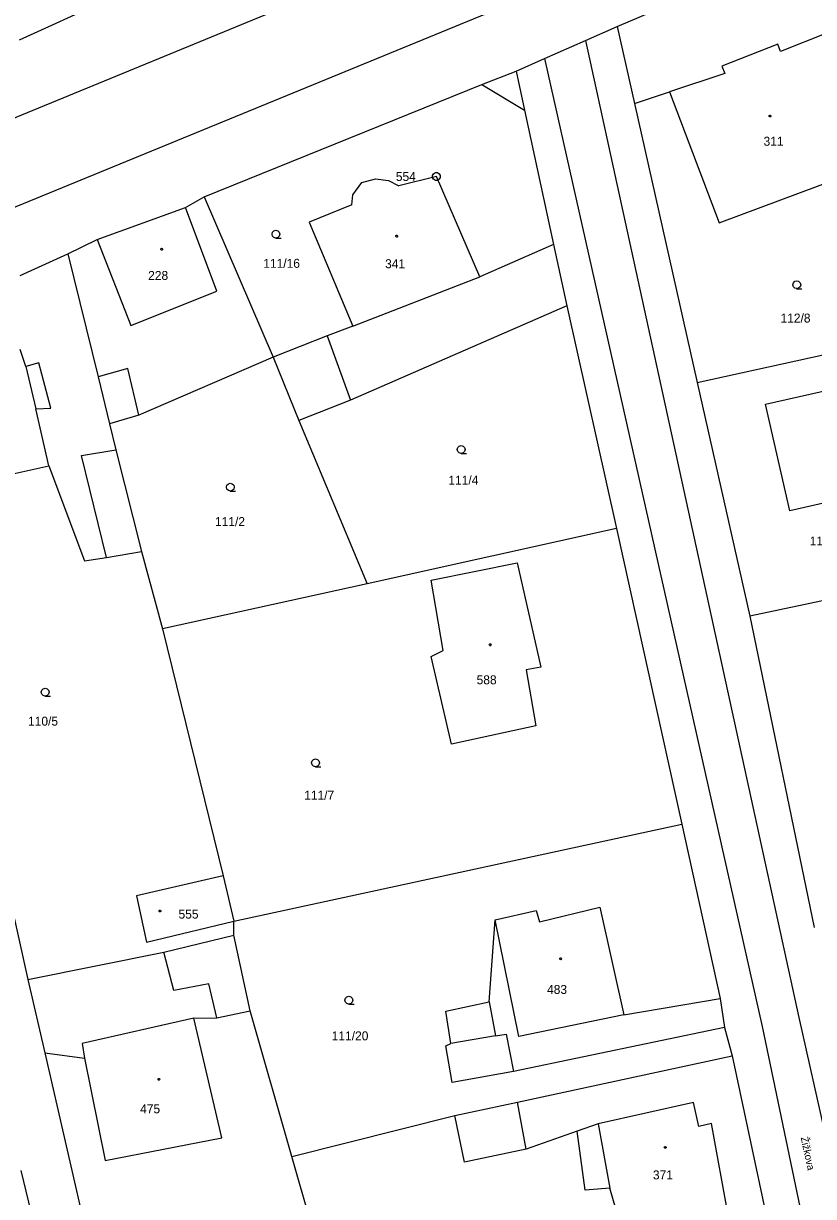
# Model space of a CAD drawing. Extents: x -757994 to -755874, y -1047691 to -1046119.
# Drawn here: x -756531.6 to -756456.6, y -1046918.4 to -1046807.2 of the extents above; entities that cross this region are included whole.
import ezdxf

# ---------------------------------------------------------------- set-up
doc = ezdxf.new("R2010")
doc.units = 0
doc.layers.add('katastrální mapa', color=7, linetype='Continuous')

msp = doc.modelspace()

# ---------------------------------------------------------------- linework, layer by layer
at = {"layer": 'katastrální mapa'}
for p, q in [((-756612.98, -1046849.23), (-756440.95, -1046778.5)), ((-756475.24, -1046807.45), (-756449.31, -1046796.37)), ((-756546.19, -1046830.24), (-756476.55, -1046801.65)), ((-756523.9, -1046805.07), (-756531.97, -1046808.74)), ((-756478.25, -1046808.78), (-756475.24, -1046807.45)), ((-756475.24, -1046807.45), (-756473.6, -1046814.74)), ((-756455.29, -1046808.05), (-756459.75, -1046809.82)), ((-756482.14, -1046810.49), (-756478.25, -1046808.78)), ((-756478.25, -1046808.78), (-756458.02, -1046901.39)), ((-756460.03, -1046809.12), (-756465.33, -1046811.22)), ((-756459.75, -1046809.82), (-756460.03, -1046809.12)), ((-756484.84, -1046811.68), (-756482.14, -1046810.49)), ((-756482.14, -1046810.49), (-756461.51, -1046902.26)), ((-756488.09, -1046812.94), (-756484.84, -1046811.68)), ((-756484.84, -1046811.68), (-756484.03, -1046815.4)), ((-756465.05, -1046811.92), (-756470.3, -1046813.65)), ((-756465.33, -1046811.22), (-756465.05, -1046811.92)), ((-756514.43, -1046823.61), (-756488.09, -1046812.94)), ((-756488.09, -1046812.94), (-756484.03, -1046815.4)), ((-756473.6, -1046814.74), (-756470.3, -1046813.65)), ((-756470.3, -1046813.65), (-756465.58, -1046826.08)), ((-756473.6, -1046814.74), (-756467.66, -1046841.2)), ((-756484.03, -1046815.4), (-756481.29, -1046828.11)), ((-756465.58, -1046826.08), (-756450.69, -1046820.51)), ((-756499.47, -1046822.25), (-756498.18, -1046821.89)), ((-756498.18, -1046821.89), (-756496.94, -1046822.05)), ((-756492.39, -1046821.67), (-756495.97, -1046822.55)), ((-756492.42, -1046821.67), (-756492.36, -1046821.67)), ((-756488.29, -1046831.2), (-756492.39, -1046821.67)), ((-756500.31, -1046823.4), (-756499.47, -1046822.25)), ((-756496.94, -1046822.05), (-756495.97, -1046822.55)), ((-756516.2, -1046824.6), (-756514.43, -1046823.61)), ((-756514.43, -1046823.61), (-756507.88, -1046838.79)), ((-756500.41, -1046824.36), (-756500.31, -1046823.4)), ((-756524.58, -1046827.66), (-756516.2, -1046824.6)), ((-756513.22, -1046832.53), (-756516.2, -1046824.6)), ((-756500.41, -1046824.36), (-756504.47, -1046825.99)), ((-756504.47, -1046825.99), (-756500.32, -1046835.86)), ((-756527.35, -1046829.01), (-756524.58, -1046827.66)), ((-756524.58, -1046827.66), (-756521.36, -1046835.8)), ((-756481.29, -1046828.11), (-756488.29, -1046831.2)), ((-756481.29, -1046828.11), (-756480.01, -1046833.92)), ((-756531.88, -1046831.06), (-756527.35, -1046829.01)), ((-756527.35, -1046829.01), (-756524.46, -1046840.65)), ((-756500.32, -1046835.86), (-756488.29, -1046831.2)), ((-756521.36, -1046835.8), (-756513.22, -1046832.53)), ((-756480.01, -1046833.92), (-756500.55, -1046842.89)), ((-756480.01, -1046833.92), (-756475.31, -1046855.04)), ((-756500.32, -1046835.86), (-756502.75, -1046836.79)), ((-756467.66, -1046841.2), (-756443.22, -1046835.85)), ((-756502.75, -1046836.79), (-756507.88, -1046838.79)), ((-756502.75, -1046836.79), (-756500.55, -1046842.89)), ((-756531.33, -1046839.67), (-756531.88, -1046838.07)), ((-756530.11, -1046839.34), (-756531.33, -1046839.67)), ((-756531.33, -1046839.67), (-756530.38, -1046843.69)), ((-756528.97, -1046843.62), (-756530.11, -1046839.34)), ((-756507.88, -1046838.79), (-756520.6, -1046844.3)), ((-756507.88, -1046838.79), (-756505.44, -1046844.8)), ((-756521.65, -1046839.87), (-756524.46, -1046840.65)), ((-756524.46, -1046840.65), (-756523.38, -1046845.12)), ((-756520.6, -1046844.3), (-756521.65, -1046839.87)), ((-756467.66, -1046841.2), (-756462.68, -1046863.35)), ((-756500.55, -1046842.89), (-756505.44, -1046844.8)), ((-756530.38, -1046843.69), (-756528.97, -1046843.62)), ((-756529.15, -1046849.09), (-756530.38, -1046843.69)), ((-756520.6, -1046844.3), (-756523.38, -1046845.12)), ((-756523.38, -1046845.12), (-756522.81, -1046847.6)), ((-756505.44, -1046844.8), (-756498.95, -1046860.3)), ((-756526.05, -1046848.13), (-756522.81, -1046847.6)), ((-756523.69, -1046857.8), (-756526.05, -1046848.13)), ((-756522.81, -1046847.6), (-756520.36, -1046857.21)), ((-756539.35, -1046851.35), (-756529.15, -1046849.09)), ((-756529.15, -1046849.09), (-756525.78, -1046858.11)), ((-756475.31, -1046855.04), (-756498.95, -1046860.3)), ((-756475.31, -1046855.04), (-756469.12, -1046883.06)), ((-756540.22, -1046857.01), (-756531.14, -1046897.8)), ((-756523.69, -1046857.8), (-756520.36, -1046857.21)), ((-756520.36, -1046857.21), (-756518.37, -1046864.54)), ((-756525.78, -1046858.11), (-756523.69, -1046857.8)), ((-756492.88, -1046859.95), (-756484.73, -1046858.3)), ((-756484.73, -1046858.3), (-756482.5, -1046868.18)), ((-756498.95, -1046860.3), (-756518.37, -1046864.54)), ((-756491.74, -1046866.6), (-756492.88, -1046859.95)), ((-756446.89, -1046860.01), (-756462.68, -1046863.35)), ((-756462.68, -1046863.35), (-756456.58, -1046892.86)), ((-756518.37, -1046864.54), (-756512.61, -1046887.98)), ((-756492.89, -1046867.17), (-756491.74, -1046866.6)), ((-756490.96, -1046875.5), (-756492.89, -1046867.17)), ((-756482.5, -1046868.18), (-756483.87, -1046868.45)), ((-756483.87, -1046868.45), (-756482.96, -1046873.75)), ((-756482.96, -1046873.75), (-756490.96, -1046875.5)), ((-756511.6, -1046892.25), (-756469.12, -1046883.06)), ((-756469.12, -1046883.06), (-756465.5, -1046899.6)), ((-756512.61, -1046887.98), (-756520.83, -1046889.87)), ((-756512.61, -1046887.98), (-756511.6, -1046892.25)), ((-756520.83, -1046889.87), (-756519.89, -1046894.25)), ((-756482.63, -1046892.32), (-756476.89, -1046890.95)), ((-756476.89, -1046890.95), (-756474.61, -1046901.15)), ((-756486.83, -1046892.14), (-756482.93, -1046891.26)), ((-756482.93, -1046891.26), (-756482.63, -1046892.32)), ((-756519.89, -1046894.25), (-756511.6, -1046892.25)), ((-756511.6, -1046893.6), (-756511.6, -1046892.25)), ((-756487.39, -1046899.92), (-756486.83, -1046892.14)), ((-756484.59, -1046903.21), (-756486.83, -1046892.14)), ((-756518.23, -1046895.2), (-756511.6, -1046893.6)), ((-756510.04, -1046900.76), (-756511.6, -1046893.6)), ((-756531.14, -1046897.8), (-756518.23, -1046895.2)), ((-756517.3, -1046898.82), (-756518.23, -1046895.2)), ((-756531.14, -1046897.8), (-756529.52, -1046904.75)), ((-756513.96, -1046898.19), (-756517.3, -1046898.82)), ((-756513.21, -1046901.43), (-756513.96, -1046898.19)), ((-756474.61, -1046901.15), (-756465.5, -1046899.6)), ((-756465.5, -1046899.6), (-756465.06, -1046902.35)), ((-756513.21, -1046901.43), (-756510.04, -1046900.76)), ((-756506.1, -1046914.56), (-756510.04, -1046900.76)), ((-756491.49, -1046900.79), (-756487.39, -1046899.92)), ((-756491.04, -1046903.86), (-756491.49, -1046900.79)), ((-756487.39, -1046899.92), (-756486.78, -1046903.12)), ((-756515.41, -1046901.46), (-756525.98, -1046903.85)), ((-756515.41, -1046901.46), (-756513.21, -1046901.43)), ((-756512.75, -1046912.81), (-756515.41, -1046901.46)), ((-756474.61, -1046901.15), (-756484.59, -1046903.21)), ((-756458.02, -1046901.39), (-756433.97, -1047009.04)), ((-756486.78, -1046903.12), (-756491.04, -1046903.86)), ((-756486.78, -1046903.12), (-756485.77, -1046902.98)), ((-756485.77, -1046902.98), (-756485.08, -1046906.51)), ((-756465.06, -1046902.35), (-756485.08, -1046906.51)), ((-756465.06, -1046902.35), (-756464.35, -1046905.03)), ((-756461.51, -1046902.26), (-756438.89, -1047010.3)), ((-756525.98, -1046903.85), (-756525.75, -1046905.26)), ((-756491.49, -1046904.07), (-756491.04, -1046903.86)), ((-756490.9, -1046907.55), (-756491.49, -1046904.07)), ((-756529.52, -1046904.75), (-756519.99, -1046946.13)), ((-756529.52, -1046904.75), (-756525.75, -1046905.26)), ((-756525.75, -1046905.26), (-756523.82, -1046914.96)), ((-756484.7, -1046909.42), (-756464.35, -1046905.03)), ((-756464.35, -1046905.03), (-756461.04, -1046920.61)), ((-756485.08, -1046906.51), (-756490.9, -1046907.55)), ((-756490.66, -1046910.7), (-756484.7, -1046909.42)), ((-756483.89, -1046913.88), (-756484.7, -1046909.42)), ((-756468.02, -1046909.45), (-756477.04, -1046911.46)), ((-756467.52, -1046911.73), (-756468.02, -1046909.45)), ((-756506.1, -1046914.56), (-756490.66, -1046910.7)), ((-756489.74, -1046915.12), (-756490.66, -1046910.7)), ((-756477.04, -1046911.46), (-756479.05, -1046912.17)), ((-756477.04, -1046911.46), (-756475.95, -1046917.57)), ((-756466.31, -1046911.44), (-756467.52, -1046911.73)), ((-756464.69, -1046920.28), (-756466.31, -1046911.44)), ((-756523.82, -1046914.96), (-756512.75, -1046912.81)), ((-756479.05, -1046912.17), (-756483.89, -1046913.88)), ((-756478.28, -1046917.75), (-756479.05, -1046912.17)), ((-756483.89, -1046913.88), (-756489.74, -1046915.12)), ((-756501.78, -1046929.71), (-756506.1, -1046914.56)), ((-756524.1, -1046947.17), (-756531.78, -1046915.9)), ((-756475.95, -1046917.57), (-756478.28, -1046917.75)), ((-756475.39, -1046919.53), (-756475.95, -1046917.57))]:
    msp.add_line(p, q, dxfattribs=at)
for points in [[(-756460.75, -1046815.86), (-756460.7, -1046815.87), (-756460.68, -1046815.91), (-756460.67, -1046815.94), (-756460.68, -1046815.98), (-756460.72, -1046816.02), (-756460.75, -1046816.02), (-756460.79, -1046816.01), (-756460.83, -1046815.98), (-756460.84, -1046815.94), (-756460.83, -1046815.9), (-756460.78, -1046815.86)], [(-756492.3, -1046821.31), (-756492.12, -1046821.41), (-756492.03, -1046821.58), (-756492.03, -1046821.77), (-756492.12, -1046821.94), (-756492.3, -1046822.04), (-756492.49, -1046822.04), (-756492.66, -1046821.94), (-756492.76, -1046821.77), (-756492.76, -1046821.58), (-756492.66, -1046821.41), (-756492.49, -1046821.31)], [(-756496.15, -1046827.24), (-756496.1, -1046827.25), (-756496.08, -1046827.3), (-756496.07, -1046827.33), (-756496.08, -1046827.38), (-756496.11, -1046827.41), (-756496.15, -1046827.42), (-756496.2, -1046827.4), (-756496.23, -1046827.37), (-756496.24, -1046827.33), (-756496.23, -1046827.28), (-756496.19, -1046827.25)], [(-756518.45, -1046828.48), (-756518.4, -1046828.49), (-756518.38, -1046828.54), (-756518.36, -1046828.57), (-756518.38, -1046828.62), (-756518.42, -1046828.65), (-756518.45, -1046828.66), (-756518.49, -1046828.64), (-756518.52, -1046828.61), (-756518.53, -1046828.57), (-756518.52, -1046828.52), (-756518.48, -1046828.49)], [(-756461.17, -1046843.26), (-756451.8, -1046841.15), (-756449.54, -1046851.26), (-756458.88, -1046853.37)], [(-756487.29, -1046865.98), (-756487.24, -1046865.99), (-756487.22, -1046866.04), (-756487.21, -1046866.07), (-756487.22, -1046866.12), (-756487.26, -1046866.15), (-756487.29, -1046866.16), (-756487.34, -1046866.14), (-756487.36, -1046866.11), (-756487.38, -1046866.07), (-756487.36, -1046866.02), (-756487.33, -1046865.99)], [(-756518.61, -1046891.22), (-756518.56, -1046891.23), (-756518.53, -1046891.27), (-756518.52, -1046891.3), (-756518.53, -1046891.35), (-756518.58, -1046891.38), (-756518.61, -1046891.39), (-756518.66, -1046891.37), (-756518.69, -1046891.34), (-756518.7, -1046891.3), (-756518.69, -1046891.26), (-756518.65, -1046891.22)], [(-756480.6, -1046895.74), (-756480.55, -1046895.75), (-756480.52, -1046895.8), (-756480.51, -1046895.83), (-756480.52, -1046895.88), (-756480.57, -1046895.91), (-756480.6, -1046895.92), (-756480.65, -1046895.9), (-756480.68, -1046895.87), (-756480.69, -1046895.83), (-756480.68, -1046895.78), (-756480.64, -1046895.75)], [(-756518.71, -1046907.17), (-756518.66, -1046907.18), (-756518.64, -1046907.22), (-756518.62, -1046907.25), (-756518.64, -1046907.29), (-756518.68, -1046907.33), (-756518.71, -1046907.34), (-756518.75, -1046907.32), (-756518.78, -1046907.29), (-756518.79, -1046907.25), (-756518.78, -1046907.21), (-756518.74, -1046907.17)], [(-756470.7, -1046913.62), (-756470.65, -1046913.64), (-756470.62, -1046913.68), (-756470.61, -1046913.71), (-756470.62, -1046913.75), (-756470.67, -1046913.79), (-756470.7, -1046913.79), (-756470.74, -1046913.78), (-756470.77, -1046913.75), (-756470.78, -1046913.71), (-756470.77, -1046913.67), (-756470.73, -1046913.63)]]:
    msp.add_lwpolyline(points, close=True, dxfattribs=at)
for points in [[(-756507.61, -1046827.51), (-756507.8, -1046827.46), (-756507.94, -1046827.33), (-756507.98, -1046827.14), (-756507.94, -1046826.96), (-756507.8, -1046826.82), (-756507.61, -1046826.77), (-756507.43, -1046826.82), (-756507.29, -1046826.96), (-756507.24, -1046827.15), (-756507.29, -1046827.34), (-756507.43, -1046827.47), (-756507.62, -1046827.52), (-756507.12, -1046827.52)], [(-756458.22, -1046832.3), (-756458.41, -1046832.25), (-756458.54, -1046832.12), (-756458.6, -1046831.93), (-756458.54, -1046831.75), (-756458.41, -1046831.61), (-756458.23, -1046831.56), (-756458.04, -1046831.61), (-756457.91, -1046831.75), (-756457.85, -1046831.94), (-756457.91, -1046832.12), (-756458.04, -1046832.26), (-756458.23, -1046832.31), (-756457.73, -1046832.31)], [(-756490.04, -1046847.92), (-756490.23, -1046847.87), (-756490.36, -1046847.74), (-756490.42, -1046847.55), (-756490.36, -1046847.37), (-756490.23, -1046847.23), (-756490.05, -1046847.18), (-756489.86, -1046847.23), (-756489.73, -1046847.37), (-756489.68, -1046847.56), (-756489.73, -1046847.75), (-756489.86, -1046847.88), (-756490.05, -1046847.93), (-756489.55, -1046847.93)], [(-756511.93, -1046851.49), (-756512.12, -1046851.44), (-756512.26, -1046851.3), (-756512.31, -1046851.12), (-756512.26, -1046850.94), (-756512.12, -1046850.8), (-756511.94, -1046850.75), (-756511.75, -1046850.8), (-756511.61, -1046850.94), (-756511.57, -1046851.12), (-756511.61, -1046851.32), (-756511.75, -1046851.45), (-756511.94, -1046851.5), (-756511.44, -1046851.5)], [(-756529.49, -1046870.92), (-756529.68, -1046870.87), (-756529.82, -1046870.74), (-756529.86, -1046870.55), (-756529.82, -1046870.37), (-756529.68, -1046870.23), (-756529.49, -1046870.18), (-756529.31, -1046870.23), (-756529.18, -1046870.37), (-756529.12, -1046870.56), (-756529.18, -1046870.75), (-756529.31, -1046870.88), (-756529.5, -1046870.93), (-756529, -1046870.93)], [(-756503.85, -1046877.62), (-756504.04, -1046877.57), (-756504.18, -1046877.44), (-756504.23, -1046877.25), (-756504.18, -1046877.07), (-756504.04, -1046876.93), (-756503.85, -1046876.88), (-756503.67, -1046876.93), (-756503.53, -1046877.07), (-756503.48, -1046877.26), (-756503.53, -1046877.45), (-756503.67, -1046877.58), (-756503.86, -1046877.63), (-756503.36, -1046877.63)], [(-756500.69, -1046900.12), (-756500.88, -1046900.07), (-756501.01, -1046899.94), (-756501.07, -1046899.75), (-756501.01, -1046899.57), (-756500.88, -1046899.43), (-756500.7, -1046899.38), (-756500.51, -1046899.43), (-756500.38, -1046899.57), (-756500.33, -1046899.76), (-756500.38, -1046899.95), (-756500.51, -1046900.08), (-756500.7, -1046900.13), (-756500.2, -1046900.13)]]:
    msp.add_lwpolyline(points, dxfattribs=at)

# ---------------------------------------------------------------- texts
for s, p in [('311', (-756461.37, -1046818.76)), ('554', (-756496.24, -1046822.1)), ('111/16', (-756508.81, -1046830.33)), ('341', (-756497.26, -1046830.37)), ('228', (-756519.73, -1046831.48)), ('112/8', (-756459.76, -1046835.52)), ('111/4', (-756491.26, -1046850.89)), ('111/2', (-756513.39, -1046854.81)), ('112/28', (-756456.99, -1046856.65)), ('588', (-756488.58, -1046869.81)), ('110/5', (-756531.12, -1046873.73)), ('111/7', (-756504.93, -1046880.75)), ('555', (-756516.85, -1046892.02)), ('483', (-756481.9, -1046899.16)), ('111/20', (-756502.32, -1046903.56)), ('475', (-756520.49, -1046910.48)), ('371', (-756471.86, -1046916.74))]:
    msp.add_text(s, height=0.85, dxfattribs=at).set_placement(p)
msp.add_text('Žižkova', height=0.7, rotation=282.0671, dxfattribs=at).set_placement((-756457.85, -1046912.78))

doc.saveas('drawing.dxf')
